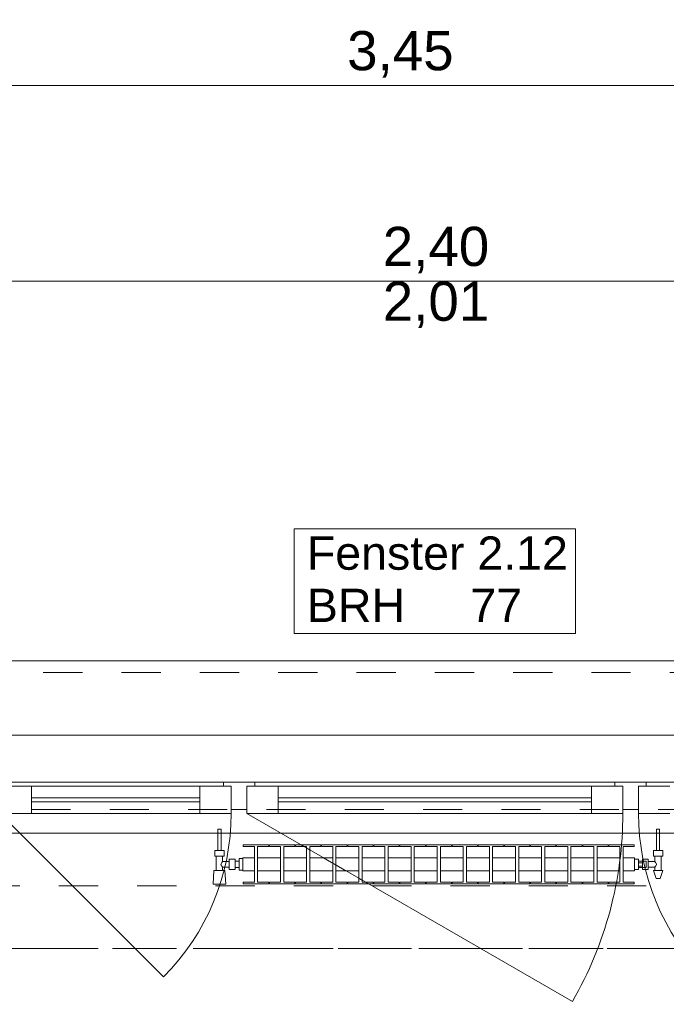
# Model space of a CAD drawing. Header units: metres. Extents: x -4 to 100, y -11 to 17.
# Tile 347 of 656: x 19.28 to 20.93, y 13.01 to 15.52. Entities that reach past the tile are written whole.
import ezdxf

# ---------------------------------------------------------------- set-up
doc = ezdxf.new("R2010")
doc.units = ezdxf.units.M
doc.header["$MEASUREMENT"] = 0
for name, pattern in [('Achse', [0.2, 0.1, -0.05, 0, -0.05]), ('Strichlinie doppelt', [0.546806, 0.264583, -0.105833, 0.070556, -0.105833]), ('Strichlinie eng', [0.115, 0.075, -0.04]), ('Untersicht', [0.1, 0.075, -0.025]), ('Wipeout_Contour', [1, 0, -1])]:
    doc.linetypes.add(name, pattern=pattern)
for name, color, linetype in [('152 - Bemaßung_ Beschriftung.Ausbau', 7, 'Continuous'), ('451 - Universal.Achsen Raster', 7, 'Continuous'), ('603 - Struktur.Bodenplatte_ Decke Roh', 7, 'Continuous'), ('604 - Struktur.Wand Aussen', 7, 'Continuous'), ('608 - Struktur.Träger', 7, 'Continuous'), ('650 - Abdeckung.Fußboden Aufbau', 7, 'Continuous'), ('801 - HKLSE.Heizung_ Klima_ Lüftung', 7, 'Continuous'), ('Neubau_653 - Abdeckung.TB Verkofferung', 7, 'Continuous')]:
    doc.layers.add(name, color=color, linetype=linetype)
doc.styles.add('ERSTELLTER_STIL_2', font='txt')
doc.dimstyles.new('ERSTELLTER_STIL__5', dxfattribs={"dimtxt": 0.1, "dimasz": 0.0532, "dimexe": 0.18, "dimexo": 0.0625, "dimgap": 0, "dimtad": 1, "dimtih": 1, "dimtoh": 1, "dimzin": 0, "dimdsep": 46, "dimtxsty": 'ERSTELLTER_STIL_2', "dimblk": 'ARROWHEAD_2', "dimblk1": 'ARROWHEAD_2', "dimblk2": 'ARROWHEAD_2', "dimcen": 0.09, "dimse1": 1, "dimse2": 1, "dimclrd": 7, "dimclre": 7, "dimclrt": 7, "dimazin": 0, "dimtfac": 1, "dimtdec": 4, "dimtmove": 0, "dimatfit": 3, "dimfxl": 1, "dimtolj": 1, "dimtzin": 0, "dimarcsym": 0})

# ---------------------------------------------------------------- blocks, each defined once
blk = doc.blocks.new('*D293')
at = {"layer": '152 - Bemaßung_ Beschriftung.Ausbau', "color": 7, "linetype": 'Continuous', "lineweight": 5}
for p, q in [((19.14, 14.8025), (19.14, 14.9075)), ((19.1602, 14.89), (19.1198, 14.82)), ((21.5602, 14.89), (21.5198, 14.82)), ((17.94, 14.855), (19.14, 14.855)), ((19.14, 14.855), (21.54, 14.855))]:
    blk.add_line(p, q, dxfattribs=at)
at = {"layer": '152 - Bemaßung_ Beschriftung.Ausbau', "color": 7, "lineweight": 5, "char_height": 0.1, "attachment_point": 7, "style": 'ERSTELLTER_STIL_2'}
for s, insert in [('\\A1;{\\pql;\\fArial|b0|i0|c0|p38;2,40}', (20.207, 14.875)), ('\\A1;{\\pql;\\fArial|b0|i0|c0|p38;2,01}', (20.207, 14.735))]:
    blk.add_mtext(s, dxfattribs=dict(at, insert=insert))
blk = doc.blocks.new('ARROWHEAD_2')
at = {"color": 0, "linetype": 'Continuous', "lineweight": 0}
for p, q in [((-0.378, -0.655), (0.378, 0.655)), ((0, 0), (-1, 0))]:
    blk.add_line(p, q, dxfattribs=at)
blk = doc.blocks.new('*D294')
at = {"layer": '152 - Bemaßung_ Beschriftung.Ausbau', "color": 7, "linetype": 'Continuous', "lineweight": 5}
for p, q in [((21.54, 14.8025), (21.54, 14.9075)), ((21.5602, 14.89), (21.5198, 14.82)), ((22.7602, 14.89), (22.7198, 14.82)), ((19.14, 14.855), (21.54, 14.855)), ((21.54, 14.855), (22.74, 14.855))]:
    blk.add_line(p, q, dxfattribs=at)
at = {"layer": '152 - Bemaßung_ Beschriftung.Ausbau', "color": 7, "lineweight": 5, "insert": (22.007, 14.875), "char_height": 0.1, "attachment_point": 7, "style": 'ERSTELLTER_STIL_2'}
blk.add_mtext('\\A1;{\\pql;\\fArial|b0|i0|c0|p38;1,20}', dxfattribs=at)
blk = doc.blocks.new('*D328')
at = {"layer": '152 - Bemaßung_ Beschriftung.Ausbau', "color": 7, "linetype": 'Continuous', "lineweight": 5}
for p, q in [((18.6, 15.3025), (18.6, 15.4075)), ((18.6202, 15.39), (18.5798, 15.32)), ((22.0702, 15.39), (22.0298, 15.32)), ((18.47, 15.355), (18.6, 15.355)), ((18.6, 15.355), (22.05, 15.355))]:
    blk.add_line(p, q, dxfattribs=at)
at = {"layer": '152 - Bemaßung_ Beschriftung.Ausbau', "color": 7, "lineweight": 5, "char_height": 0.1, "attachment_point": 7, "style": 'ERSTELLTER_STIL_2'}
for s, insert in [('\\A1;{\\pql;\\fArial|b0|i0|c0|p38;3,45}', (20.1161, 15.375)), ('\\A1;{\\pql;\\fArial|b0|i0|c0|p38;15}', (21.878, 15.375))]:
    blk.add_mtext(s, dxfattribs=dict(at, insert=insert))
blk = doc.blocks.new('*D329')
at = {"layer": '152 - Bemaßung_ Beschriftung.Ausbau', "color": 7, "linetype": 'Continuous', "lineweight": 5}
for p, q in [((22.05, 15.3025), (22.05, 15.4075)), ((22.2, 15.3025), (22.2, 15.4075)), ((22.0702, 15.39), (22.0298, 15.32)), ((22.2202, 15.39), (22.1798, 15.32)), ((18.6, 15.355), (22.05, 15.355)), ((22.05, 15.355), (22.2, 15.355)), ((22.2, 15.355), (25.65, 15.355))]:
    blk.add_line(p, q, dxfattribs=at)
blk = doc.blocks.new('*D365')
at = {"layer": '152 - Bemaßung_ Beschriftung.Ausbau', "color": 7, "linetype": 'Continuous', "lineweight": 5}
for p, q in [((18.68, 15.8025), (18.68, 15.9075)), ((18.7002, 15.89), (18.6598, 15.82)), ((22.0002, 15.89), (21.9598, 15.82)), ((18.38, 15.855), (18.68, 15.855)), ((18.68, 15.855), (21.98, 15.855))]:
    blk.add_line(p, q, dxfattribs=at)
at = {"layer": '152 - Bemaßung_ Beschriftung.Ausbau', "color": 7, "lineweight": 5, "insert": (20.197, 15.875), "char_height": 0.1, "attachment_point": 7, "style": 'ERSTELLTER_STIL_2'}
blk.add_mtext('\\A1;{\\pql;\\fArial|b0|i0|c0|p38;3,30}', dxfattribs=at)
blk = doc.blocks.new('*D366')
at = {"layer": '152 - Bemaßung_ Beschriftung.Ausbau', "color": 7, "linetype": 'Continuous', "lineweight": 5}
for p, q in [((21.98, 15.8025), (21.98, 15.9075)), ((22.0002, 15.89), (21.9598, 15.82)), ((22.3002, 15.89), (22.2598, 15.82)), ((18.68, 15.855), (21.98, 15.855)), ((21.98, 15.855), (22.28, 15.855))]:
    blk.add_line(p, q, dxfattribs=at)
at = {"layer": '152 - Bemaßung_ Beschriftung.Ausbau', "color": 7, "lineweight": 5, "insert": (22.0541, 15.875), "char_height": 0.1, "attachment_point": 7, "style": 'ERSTELLTER_STIL_2'}
blk.add_mtext('\\A1;{\\pql;\\fArial|b0|i0|c0|p38;30}', dxfattribs=at)

msp = doc.modelspace()

# ---------------------------------------------------------------- linework, layer by layer
at = {"layer": '451 - Universal.Achsen Raster', "color": 160, "linetype": 'Strichlinie doppelt', "lineweight": 9, "true_color": 0x3232ff}
msp.add_line((64.935, 13.15), (-3.175, 13.15), dxfattribs=at)
at = {"layer": '603 - Struktur.Bodenplatte_ Decke Roh', "color": 7, "linetype": 'Continuous', "lineweight": 18, "flags": 128}
msp.add_lwpolyline([(47.48, 13.695), (14.78, 13.695), (14.78, 13.455), (14.78, 13), (14.84, 13), (14.84, 8.585), (13.03, 8.585), (13.03, 8.725), (11.41, 8.725), (11.41, 13), (11.48, 13), (11.48, 13.455), (11.48, 13.695), (-0.015, 13.695)], dxfattribs=at)
at = {"layer": '604 - Struktur.Wand Aussen', "color": 7, "linetype": 'Continuous', "lineweight": 9}
for p, q in [((21.44, 13.885), (19.24, 13.885)), ((19.23, 13.495), (19.6472, 13.0778))]:
    msp.add_line(p, q, dxfattribs=at)
at = {"layer": '604 - Struktur.Wand Aussen', "color": 7, "linetype": 'Strichlinie eng', "lineweight": 9}
msp.add_line((21.44, 13.855), (19.24, 13.855), dxfattribs=at)
at = {"layer": '604 - Struktur.Wand Aussen', "color": 7, "linetype": 'Continuous', "lineweight": 13}
for p, q in [((19.23, 13.565), (19.31, 13.565)), ((19.25, 13.575), (19.8, 13.575)), ((19.31, 13.565), (19.74, 13.565)), ((19.31, 13.565), (19.31, 13.495)), ((19.74, 13.495), (19.74, 13.565)), ((19.74, 13.565), (19.82, 13.565)), ((19.8, 13.565), (19.8, 13.575)), ((19.8, 13.575), (19.84, 13.575)), ((19.82, 13.565), (19.8, 13.565)), ((19.82, 13.505), (19.82, 13.565)), ((19.82, 13.565), (19.82, 13.495)), ((19.84, 13.575), (19.88, 13.575)), ((19.88, 13.565), (19.86, 13.565)), ((19.86, 13.565), (19.86, 13.505)), ((19.86, 13.495), (19.86, 13.565)), ((19.86, 13.565), (19.94, 13.565)), ((19.88, 13.575), (20.8, 13.575)), ((19.88, 13.575), (19.88, 13.565)), ((19.94, 13.565), (20.74, 13.565)), ((19.94, 13.565), (19.94, 13.495)), ((20.74, 13.495), (20.74, 13.565)), ((20.74, 13.565), (20.82, 13.565)), ((20.8, 13.565), (20.8, 13.575)), ((20.8, 13.575), (20.84, 13.575)), ((20.82, 13.565), (20.8, 13.565)), ((20.82, 13.505), (20.82, 13.565)), ((20.82, 13.565), (20.82, 13.495)), ((20.84, 13.575), (20.88, 13.575)), ((20.88, 13.565), (20.86, 13.565)), ((20.86, 13.565), (20.86, 13.505)), ((20.86, 13.495), (20.86, 13.565)), ((20.86, 13.565), (20.94, 13.565)), ((20.88, 13.575), (21.43, 13.575)), ((20.88, 13.575), (20.88, 13.565)), ((19.31, 13.535), (19.74, 13.535)), ((19.94, 13.535), (20.74, 13.535)), ((19.74, 13.525), (19.31, 13.525)), ((20.74, 13.525), (19.94, 13.525)), ((19.31, 13.495), (19.23, 13.495)), ((19.74, 13.495), (19.31, 13.495)), ((19.82, 13.495), (19.74, 13.495)), ((19.84, 13.505), (19.82, 13.505)), ((19.86, 13.505), (19.84, 13.505)), ((19.94, 13.495), (19.86, 13.495)), ((20.74, 13.495), (19.94, 13.495)), ((20.82, 13.495), (20.74, 13.495)), ((20.84, 13.505), (20.82, 13.505)), ((20.86, 13.505), (20.84, 13.505)), ((20.94, 13.495), (20.86, 13.495))]:
    msp.add_line(p, q, dxfattribs=at)
at = {"layer": '604 - Struktur.Wand Aussen', "color": 7, "linetype": 'Continuous', "lineweight": 9, "flags": 128}
msp.add_lwpolyline([(19.9806, 13.955), (20.6994, 13.955), (20.6994, 14.0886), (20.6994, 14.2221), (19.9806, 14.2221), (19.9806, 14.0886)], close=True, dxfattribs=at)
at = {"layer": '608 - Struktur.Träger', "color": 7, "linetype": 'Achse', "lineweight": 9}
msp.add_line((14.78, 13.15), (47.48, 13.15), dxfattribs=at)
at = {"layer": '650 - Abdeckung.Fußboden Aufbau', "color": 7, "linetype": 'Continuous', "lineweight": 13, "flags": 128}
msp.add_lwpolyline([(21.7999, 8.22), (21.7999, 8.88), (22.05, 8.88), (22.05, 12.99), (21.97, 12.99), (21.97, 13.445), (18.69, 13.445), (18.69, 12.99), (18.6, 12.99)], dxfattribs=at)
at = {"layer": 'Neubau_653 - Abdeckung.TB Verkofferung', "color": 1, "linetype": 'Untersicht', "lineweight": 9}
msp.add_line((15.11, 13.505), (47.13, 13.505), dxfattribs=at)

# ---------------------------------------------------------------- texts
at = {"layer": '604 - Struktur.Wand Aussen', "color": 7, "lineweight": 9, "char_height": 0.085, "style": 'ERSTELLTER_STIL_2'}
for s, insert, attachment_point in [('\\A1;{\\pql;\\pt0;\\fArial|b0|i0|c0|p38;Fenster 2.12}', (20.0132, 14.1164), 7), ('\\A1;{\\pql;\\pt0;\\fArial|b0|i0|c0|p38;}', (20.5599, 14.0886), 1), ('\\A1;{\\pql;\\pt0;\\fArial|b0|i0|c0|p38;BRH}', (20.0132, 14.0691), 1), ('\\A1;{\\pql;\\pt0,0.05;\\fArial|b0|i0|c0|p38;77\\fArial|b0|i0|c0|p38;\\A1{\\H.66x;\\S^  ;}\\fArial|b0|i0|c0|p38;\\fArial|b0|i0|c0|p38;\\A1{\\H.66x;\\S^  ;}}', (20.4309, 14.0691), 1)]:
    msp.add_mtext(s, dxfattribs=dict(at, insert=insert, attachment_point=attachment_point))

# ---------------------------------------------------------------- dimensions: what is measured, and where the dimension line sits
at = {"layer": '152 - Bemaßung_ Beschriftung.Ausbau', "color": 7, "linetype": 'Continuous', "lineweight": 5}
for base, p1, p2, picture, middle in [((21.54, 14.855), (19.14, 13.575), (21.54, 13.575), '*D293', (20.3369, 14.925)), ((22.74, 14.855), (21.54, 13.575), (22.74, 13.575), '*D294', (22.1369, 14.925))]:
    dim = msp.add_linear_dim(base=base, p1=p1, p2=p2, angle=0, dimstyle='ERSTELLTER_STIL__5', dxfattribs=at)
    dim.commit()
    dim.dimension.update_dxf_attribs({"geometry": picture, "text_midpoint": middle, "dimtype": 160})

# ---------------------------------------------------------------- next in the draw order: wipeouts: each hides what was drawn before it
at = {"color": 254, "linetype": 'Wipeout_Contour', "lineweight": 0, "ltscale": 5941.224768}
msp.add_wipeout([(19.85, 13.3817), (19.85, 13.3483), (19.8792, 13.3483), (19.8792, 13.3192), (19.8508, 13.3192), (19.8508, 13.315), (19.9158, 13.315), (19.9158, 13.3192), (19.8875, 13.3192), (19.8875, 13.3483), (19.9458, 13.3483), (19.9458, 13.3192), (19.9175, 13.3192), (19.9175, 13.315), (19.9825, 13.315), (19.9825, 13.3192), (19.9542, 13.3192), (19.9542, 13.3483), (20.0125, 13.3483), (20.0125, 13.3192), (19.9842, 13.3192), (19.9842, 13.315), (20.0492, 13.315), (20.0492, 13.3192), (20.0208, 13.3192), (20.0208, 13.3483), (20.0792, 13.3483), (20.0792, 13.3192), (20.0508, 13.3192), (20.0508, 13.315), (20.1158, 13.315), (20.1158, 13.3192), (20.0875, 13.3192), (20.0875, 13.3483), (20.1458, 13.3483), (20.1458, 13.3192), (20.1175, 13.3192), (20.1175, 13.315), (20.1825, 13.315), (20.1825, 13.3192), (20.1542, 13.3192), (20.1542, 13.3483), (20.2125, 13.3483), (20.2125, 13.3192), (20.1842, 13.3192), (20.1842, 13.315), (20.2492, 13.315), (20.2492, 13.3192), (20.2208, 13.3192), (20.2208, 13.3483), (20.2792, 13.3483), (20.2792, 13.3192), (20.2508, 13.3192), (20.2508, 13.315), (20.3158, 13.315), (20.3158, 13.3192), (20.2875, 13.3192), (20.2875, 13.3483), (20.3458, 13.3483), (20.3458, 13.3192), (20.3175, 13.3192), (20.3175, 13.315), (20.3825, 13.315), (20.3825, 13.3192), (20.3542, 13.3192), (20.3542, 13.3483), (20.4125, 13.3483), (20.4125, 13.3192), (20.3842, 13.3192), (20.3842, 13.315), (20.4492, 13.315), (20.4492, 13.3192), (20.4208, 13.3192), (20.4208, 13.3483), (20.4792, 13.3483), (20.4792, 13.3192), (20.4508, 13.3192), (20.4508, 13.315), (20.5158, 13.315), (20.5158, 13.3192), (20.4875, 13.3192), (20.4875, 13.3483), (20.5458, 13.3483), (20.5458, 13.3192), (20.5175, 13.3192), (20.5175, 13.315), (20.5825, 13.315), (20.5825, 13.3192), (20.5542, 13.3192), (20.5542, 13.3483), (20.6125, 13.3483), (20.6125, 13.3192), (20.5842, 13.3192), (20.5842, 13.315), (20.6492, 13.315), (20.6492, 13.3192), (20.6208, 13.3192), (20.6208, 13.3483), (20.6792, 13.3483), (20.6792, 13.3192), (20.6508, 13.3192), (20.6508, 13.315), (20.7158, 13.315), (20.7158, 13.3192), (20.6875, 13.3192), (20.6875, 13.3483), (20.7458, 13.3483), (20.7458, 13.3192), (20.7175, 13.3192), (20.7175, 13.315), (20.7825, 13.315), (20.7825, 13.3192), (20.7542, 13.3192), (20.7542, 13.3483), (20.8125, 13.3483), (20.8125, 13.3192), (20.7842, 13.3192), (20.7842, 13.315), (20.8492, 13.315), (20.8492, 13.3192), (20.8208, 13.3192), (20.8208, 13.3483), (20.85, 13.3483), (20.85, 13.3817), (20.8208, 13.3817), (20.8208, 13.4108), (20.8492, 13.4108), (20.8492, 13.415), (20.7842, 13.415), (20.7842, 13.4108), (20.8125, 13.4108), (20.8125, 13.3817), (20.7542, 13.3817), (20.7542, 13.4108), (20.7825, 13.4108), (20.7825, 13.415), (20.7175, 13.415), (20.7175, 13.4108), (20.7458, 13.4108), (20.7458, 13.3817), (20.6875, 13.3817), (20.6875, 13.4108), (20.7158, 13.4108), (20.7158, 13.415), (20.6508, 13.415), (20.6508, 13.4108), (20.6792, 13.4108), (20.6792, 13.3817), (20.6208, 13.3817), (20.6208, 13.4108), (20.6492, 13.4108), (20.6492, 13.415), (20.5842, 13.415), (20.5842, 13.4108), (20.6125, 13.4108), (20.6125, 13.3817), (20.5542, 13.3817), (20.5542, 13.4108), (20.5825, 13.4108), (20.5825, 13.415), (20.5175, 13.415), (20.5175, 13.4108), (20.5458, 13.4108), (20.5458, 13.3817), (20.4875, 13.3817), (20.4875, 13.4108), (20.5158, 13.4108), (20.5158, 13.415), (20.4508, 13.415), (20.4508, 13.4108), (20.4792, 13.4108), (20.4792, 13.3817), (20.4208, 13.3817), (20.4208, 13.4108), (20.4492, 13.4108), (20.4492, 13.415), (20.3842, 13.415), (20.3842, 13.4108), (20.4125, 13.4108), (20.4125, 13.3817), (20.3542, 13.3817), (20.3542, 13.4108), (20.3825, 13.4108), (20.3825, 13.415), (20.3175, 13.415), (20.3175, 13.4108), (20.3458, 13.4108), (20.3458, 13.3817), (20.2875, 13.3817), (20.2875, 13.4108), (20.3158, 13.4108), (20.3158, 13.415), (20.2508, 13.415), (20.2508, 13.4108), (20.2792, 13.4108), (20.2792, 13.3817), (20.2208, 13.3817), (20.2208, 13.4108), (20.2492, 13.4108), (20.2492, 13.415), (20.1842, 13.415), (20.1842, 13.4108), (20.2125, 13.4108), (20.2125, 13.3817), (20.1542, 13.3817), (20.1542, 13.4108), (20.1825, 13.4108), (20.1825, 13.415), (20.1175, 13.415), (20.1175, 13.4108), (20.1458, 13.4108), (20.1458, 13.3817), (20.0875, 13.3817), (20.0875, 13.4108), (20.1158, 13.4108), (20.1158, 13.415), (20.0508, 13.415), (20.0508, 13.4108), (20.0792, 13.4108), (20.0792, 13.3817), (20.0208, 13.3817), (20.0208, 13.4108), (20.0492, 13.4108), (20.0492, 13.415), (19.9842, 13.415), (19.9842, 13.4108), (20.0125, 13.4108), (20.0125, 13.3817), (19.9542, 13.3817), (19.9542, 13.4108), (19.9825, 13.4108), (19.9825, 13.415), (19.9175, 13.415), (19.9175, 13.4108), (19.9458, 13.4108), (19.9458, 13.3817), (19.8875, 13.3817), (19.8875, 13.4108), (19.9158, 13.4108), (19.9158, 13.415), (19.8508, 13.415), (19.8508, 13.4108), (19.8792, 13.4108), (19.8792, 13.3817)], dxfattribs=at).dxf.layer = '801 - HKLSE.Heizung_ Klima_ Lüftung'

# ---------------------------------------------------------------- next in the draw order: linework, layer by layer
at = {"layer": '604 - Struktur.Wand Aussen', "color": 7, "linetype": 'Continuous', "lineweight": 9}
msp.add_arc((19.86, 13.495), 0.96, 330, 0, dxfattribs=at)
at = {"layer": '801 - HKLSE.Heizung_ Klima_ Lüftung', "color": 7, "linetype": 'Continuous', "lineweight": 5}
for p, q in [((19.8792, 13.4108), (19.8792, 13.3192)), ((19.8875, 13.3192), (19.8875, 13.4108)), ((19.8875, 13.4108), (19.9158, 13.4108)), ((19.9158, 13.4108), (19.9158, 13.415)), ((19.9175, 13.415), (19.9175, 13.4108)), ((19.9825, 13.415), (19.9175, 13.415)), ((19.9175, 13.415), (19.9175, 13.4108)), ((19.9175, 13.4108), (19.9458, 13.4108)), ((19.9458, 13.4108), (19.9458, 13.3192)), ((19.9542, 13.3192), (19.9542, 13.4108)), ((19.9542, 13.4108), (19.9825, 13.4108)), ((19.9825, 13.4108), (19.9825, 13.415)), ((19.9825, 13.4108), (19.9825, 13.415)), ((20.0492, 13.415), (19.9842, 13.415)), ((19.9842, 13.415), (19.9842, 13.4108)), ((19.9842, 13.4108), (20.0125, 13.4108)), ((20.0125, 13.4108), (20.0125, 13.3192)), ((20.0208, 13.3192), (20.0208, 13.4108)), ((20.0208, 13.4108), (20.0492, 13.4108)), ((20.0492, 13.4108), (20.0492, 13.415)), ((20.0492, 13.4108), (20.0492, 13.415)), ((20.1158, 13.415), (20.0508, 13.415)), ((20.0508, 13.415), (20.0508, 13.4108)), ((20.0508, 13.4108), (20.0792, 13.4108)), ((20.0792, 13.4108), (20.0792, 13.3192)), ((20.0875, 13.3192), (20.0875, 13.4108)), ((20.0875, 13.4108), (20.1158, 13.4108)), ((20.1158, 13.4108), (20.1158, 13.415)), ((20.1175, 13.415), (20.1175, 13.4108)), ((20.1825, 13.415), (20.1175, 13.415)), ((20.1175, 13.415), (20.1175, 13.4108)), ((20.1175, 13.4108), (20.1458, 13.4108)), ((20.1458, 13.4108), (20.1458, 13.3192)), ((20.1542, 13.3192), (20.1542, 13.4108)), ((20.1542, 13.4108), (20.1825, 13.4108)), ((20.1825, 13.4108), (20.1825, 13.415)), ((20.1825, 13.4108), (20.1825, 13.415)), ((20.2492, 13.415), (20.1842, 13.415)), ((20.1842, 13.415), (20.1842, 13.4108)), ((20.1842, 13.4108), (20.2125, 13.4108)), ((20.2125, 13.4108), (20.2125, 13.3192)), ((20.2208, 13.3192), (20.2208, 13.4108)), ((20.2208, 13.4108), (20.2492, 13.4108)), ((20.2492, 13.4108), (20.2492, 13.415)), ((20.2508, 13.415), (20.2508, 13.4108)), ((20.3158, 13.415), (20.2508, 13.415)), ((20.2508, 13.415), (20.2508, 13.4108)), ((20.2508, 13.4108), (20.2792, 13.4108)), ((20.2792, 13.4108), (20.2792, 13.3192)), ((20.2875, 13.3192), (20.2875, 13.4108)), ((20.2875, 13.4108), (20.3158, 13.4108)), ((20.3158, 13.4108), (20.3158, 13.415)), ((20.3825, 13.415), (20.3175, 13.415)), ((20.3175, 13.415), (20.3175, 13.4108)), ((20.3175, 13.4108), (20.3458, 13.4108)), ((20.3458, 13.4108), (20.3458, 13.3192)), ((20.3542, 13.3192), (20.3542, 13.4108)), ((20.3542, 13.4108), (20.3825, 13.4108)), ((20.3825, 13.4108), (20.3825, 13.415)), ((20.3825, 13.4108), (20.3825, 13.415)), ((20.4492, 13.415), (20.3842, 13.415)), ((20.3842, 13.415), (20.3842, 13.4108)), ((20.3842, 13.4108), (20.4125, 13.4108)), ((20.4125, 13.4108), (20.4125, 13.3192)), ((20.4208, 13.3192), (20.4208, 13.4108)), ((20.4208, 13.4108), (20.4492, 13.4108)), ((20.4492, 13.4108), (20.4492, 13.415)), ((20.4492, 13.4108), (20.4492, 13.415)), ((20.4508, 13.415), (20.4508, 13.4108)), ((20.5158, 13.415), (20.4508, 13.415)), ((20.4508, 13.415), (20.4508, 13.4108)), ((20.4508, 13.4108), (20.4792, 13.4108)), ((20.4792, 13.4108), (20.4792, 13.3192)), ((20.4875, 13.3192), (20.4875, 13.4108)), ((20.4875, 13.4108), (20.5158, 13.4108)), ((20.5158, 13.4108), (20.5158, 13.415)), ((20.5825, 13.415), (20.5175, 13.415)), ((20.5175, 13.415), (20.5175, 13.4108)), ((20.5175, 13.4108), (20.5458, 13.4108)), ((20.5458, 13.4108), (20.5458, 13.3192)), ((20.5542, 13.3192), (20.5542, 13.4108)), ((20.5542, 13.4108), (20.5825, 13.4108)), ((20.5825, 13.4108), (20.5825, 13.415)), ((20.6492, 13.415), (20.5842, 13.415)), ((20.5842, 13.415), (20.5842, 13.4108)), ((20.5842, 13.4108), (20.6125, 13.4108)), ((20.6125, 13.4108), (20.6125, 13.3192)), ((20.6208, 13.3192), (20.6208, 13.4108)), ((20.6208, 13.4108), (20.6492, 13.4108)), ((20.6492, 13.4108), (20.6492, 13.415)), ((20.6492, 13.4108), (20.6492, 13.415)), ((20.6508, 13.415), (20.6508, 13.4108)), ((20.7158, 13.415), (20.6508, 13.415)), ((20.6508, 13.415), (20.6508, 13.4108)), ((20.6508, 13.4108), (20.6792, 13.4108)), ((20.6792, 13.4108), (20.6792, 13.3192)), ((20.6875, 13.3192), (20.6875, 13.4108)), ((20.6875, 13.4108), (20.7158, 13.4108)), ((20.7158, 13.4108), (20.7158, 13.415)), ((20.7175, 13.415), (20.7175, 13.4108)), ((20.7825, 13.415), (20.7175, 13.415)), ((20.7175, 13.415), (20.7175, 13.4108)), ((20.7175, 13.4108), (20.7458, 13.4108)), ((20.7458, 13.4108), (20.7458, 13.3192)), ((20.7542, 13.3192), (20.7542, 13.4108)), ((20.7542, 13.4108), (20.7825, 13.4108)), ((20.7825, 13.4108), (20.7825, 13.415)), ((20.7825, 13.4108), (20.7825, 13.415)), ((20.7842, 13.415), (20.7842, 13.4108)), ((20.7842, 13.415), (20.7842, 13.4108)), ((20.7842, 13.4108), (20.8125, 13.4108)), ((20.8125, 13.4108), (20.8125, 13.3192)), ((20.8208, 13.3192), (20.8208, 13.4108)), ((19.8875, 13.3817), (19.9458, 13.3817)), ((19.9542, 13.3817), (20.0125, 13.3817)), ((20.0208, 13.3817), (20.0792, 13.3817)), ((20.0875, 13.3817), (20.1458, 13.3817)), ((20.1542, 13.3817), (20.2125, 13.3817)), ((20.2208, 13.3817), (20.2792, 13.3817)), ((20.2875, 13.3817), (20.3458, 13.3817)), ((20.3542, 13.3817), (20.4125, 13.3817)), ((20.4208, 13.3817), (20.4792, 13.3817)), ((20.4875, 13.3817), (20.5458, 13.3817)), ((20.5542, 13.3817), (20.6125, 13.3817)), ((20.6208, 13.3817), (20.6792, 13.3817)), ((20.6875, 13.3817), (20.7458, 13.3817)), ((20.7542, 13.3817), (20.8125, 13.3817)), ((19.8875, 13.3483), (19.9458, 13.3483)), ((19.9542, 13.3483), (20.0125, 13.3483)), ((20.0208, 13.3483), (20.0792, 13.3483)), ((20.0875, 13.3483), (20.1458, 13.3483)), ((20.1542, 13.3483), (20.2125, 13.3483)), ((20.2208, 13.3483), (20.2792, 13.3483)), ((20.2875, 13.3483), (20.3458, 13.3483)), ((20.3542, 13.3483), (20.4125, 13.3483)), ((20.4208, 13.3483), (20.4792, 13.3483)), ((20.4875, 13.3483), (20.5458, 13.3483)), ((20.5542, 13.3483), (20.6125, 13.3483)), ((20.6208, 13.3483), (20.6792, 13.3483)), ((20.6875, 13.3483), (20.7458, 13.3483)), ((20.7542, 13.3483), (20.8125, 13.3483)), ((19.9158, 13.3192), (19.8875, 13.3192)), ((19.9158, 13.315), (19.9158, 13.3192)), ((19.9175, 13.3192), (19.9175, 13.315)), ((19.9458, 13.3192), (19.9175, 13.3192)), ((19.9175, 13.3192), (19.9175, 13.315)), ((19.9175, 13.315), (19.9825, 13.315)), ((19.9175, 13.315), (19.9825, 13.315)), ((19.9825, 13.3192), (19.9542, 13.3192)), ((19.9825, 13.315), (19.9825, 13.3192)), ((19.9825, 13.315), (19.9825, 13.3192)), ((20.0125, 13.3192), (19.9842, 13.3192)), ((19.9842, 13.3192), (19.9842, 13.315)), ((19.9842, 13.315), (20.0492, 13.315)), ((19.9842, 13.315), (20.0492, 13.315)), ((20.0492, 13.3192), (20.0208, 13.3192)), ((20.0492, 13.315), (20.0492, 13.3192)), ((20.0492, 13.315), (20.0492, 13.3192)), ((20.0792, 13.3192), (20.0508, 13.3192)), ((20.0508, 13.3192), (20.0508, 13.315)), ((20.0508, 13.315), (20.1158, 13.315)), ((20.0508, 13.315), (20.1158, 13.315)), ((20.1158, 13.3192), (20.0875, 13.3192)), ((20.1158, 13.315), (20.1158, 13.3192)), ((20.1175, 13.3192), (20.1175, 13.315)), ((20.1458, 13.3192), (20.1175, 13.3192)), ((20.1175, 13.3192), (20.1175, 13.315)), ((20.1175, 13.315), (20.1825, 13.315)), ((20.1175, 13.315), (20.1825, 13.315)), ((20.1825, 13.3192), (20.1542, 13.3192)), ((20.1825, 13.315), (20.1825, 13.3192)), ((20.1825, 13.315), (20.1825, 13.3192)), ((20.2125, 13.3192), (20.1842, 13.3192)), ((20.1842, 13.3192), (20.1842, 13.315)), ((20.1842, 13.315), (20.2492, 13.315)), ((20.1842, 13.315), (20.2492, 13.315)), ((20.2492, 13.3192), (20.2208, 13.3192)), ((20.2492, 13.315), (20.2492, 13.3192)), ((20.2508, 13.3192), (20.2508, 13.315)), ((20.2792, 13.3192), (20.2508, 13.3192)), ((20.2508, 13.3192), (20.2508, 13.315)), ((20.2508, 13.315), (20.3158, 13.315)), ((20.2508, 13.315), (20.3158, 13.315)), ((20.3158, 13.3192), (20.2875, 13.3192)), ((20.3158, 13.315), (20.3158, 13.3192)), ((20.3458, 13.3192), (20.3175, 13.3192)), ((20.3175, 13.3192), (20.3175, 13.315)), ((20.3175, 13.315), (20.3825, 13.315)), ((20.3175, 13.315), (20.3825, 13.315)), ((20.3825, 13.3192), (20.3542, 13.3192)), ((20.3825, 13.315), (20.3825, 13.3192)), ((20.3825, 13.315), (20.3825, 13.3192)), ((20.4125, 13.3192), (20.3842, 13.3192)), ((20.3842, 13.3192), (20.3842, 13.315)), ((20.3842, 13.315), (20.4492, 13.315)), ((20.3842, 13.315), (20.4492, 13.315)), ((20.4492, 13.3192), (20.4208, 13.3192)), ((20.4492, 13.315), (20.4492, 13.3192)), ((20.4492, 13.315), (20.4492, 13.3192)), ((20.4508, 13.3192), (20.4508, 13.315)), ((20.4792, 13.3192), (20.4508, 13.3192)), ((20.4508, 13.3192), (20.4508, 13.315)), ((20.4508, 13.315), (20.5158, 13.315)), ((20.4508, 13.315), (20.5158, 13.315)), ((20.5158, 13.3192), (20.4875, 13.3192)), ((20.5158, 13.315), (20.5158, 13.3192)), ((20.5458, 13.3192), (20.5175, 13.3192)), ((20.5175, 13.3192), (20.5175, 13.315)), ((20.5175, 13.315), (20.5825, 13.315)), ((20.5175, 13.315), (20.5825, 13.315)), ((20.5825, 13.3192), (20.5542, 13.3192)), ((20.5825, 13.315), (20.5825, 13.3192)), ((20.6125, 13.3192), (20.5842, 13.3192)), ((20.5842, 13.3192), (20.5842, 13.315)), ((20.5842, 13.315), (20.6492, 13.315)), ((20.5842, 13.315), (20.6492, 13.315)), ((20.6492, 13.3192), (20.6208, 13.3192)), ((20.6492, 13.315), (20.6492, 13.3192)), ((20.6492, 13.315), (20.6492, 13.3192)), ((20.6508, 13.3192), (20.6508, 13.315)), ((20.6792, 13.3192), (20.6508, 13.3192)), ((20.6508, 13.3192), (20.6508, 13.315)), ((20.6508, 13.315), (20.7158, 13.315)), ((20.6508, 13.315), (20.7158, 13.315)), ((20.7158, 13.3192), (20.6875, 13.3192)), ((20.7158, 13.315), (20.7158, 13.3192)), ((20.7175, 13.3192), (20.7175, 13.315)), ((20.7458, 13.3192), (20.7175, 13.3192)), ((20.7175, 13.3192), (20.7175, 13.315)), ((20.7175, 13.315), (20.7825, 13.315)), ((20.7175, 13.315), (20.7825, 13.315)), ((20.7825, 13.3192), (20.7542, 13.3192)), ((20.7825, 13.315), (20.7825, 13.3192)), ((20.7825, 13.315), (20.7825, 13.3192)), ((20.7842, 13.3192), (20.7842, 13.315)), ((20.8125, 13.3192), (20.7842, 13.3192)), ((20.7842, 13.3192), (20.7842, 13.315)), ((20.7842, 13.315), (20.8492, 13.315)), ((20.7842, 13.315), (20.8492, 13.315))]:
    msp.add_line(p, q, dxfattribs=at)

# ---------------------------------------------------------------- next in the draw order: wipeouts: each hides what was drawn before it
at = {"color": 254, "linetype": 'Wipeout_Contour', "lineweight": 0, "ltscale": 764.48076}
msp.add_wipeout([(19.85, 13.3503), (19.85, 13.3797), (19.84, 13.3797), (19.84, 13.373), (19.83, 13.373), (19.83, 13.378), (19.815, 13.378), (19.815, 13.372), (19.798, 13.372), (19.798, 13.386), (19.802, 13.386), (19.802, 13.4), (19.794, 13.4), (19.794, 13.455), (19.786, 13.455), (19.786, 13.4), (19.778, 13.4), (19.778, 13.386), (19.782, 13.386), (19.782, 13.349), (19.776, 13.349), (19.774, 13.314), (19.806, 13.314), (19.804, 13.349), (19.798, 13.349), (19.798, 13.358), (19.815, 13.358), (19.815, 13.352), (19.83, 13.352), (19.83, 13.357), (19.84, 13.357), (19.84, 13.3503)], dxfattribs=at).dxf.layer = '801 - HKLSE.Heizung_ Klima_ Lüftung'
at = {"color": 254, "linetype": 'Wipeout_Contour', "lineweight": 0, "ltscale": 789.261878}
msp.add_wipeout([(20.85, 13.352), (20.86, 13.352), (20.86, 13.357), (20.87, 13.357), (20.87, 13.352), (20.885, 13.352), (20.885, 13.358), (20.902, 13.358), (20.902, 13.349), (20.898, 13.349), (20.905, 13.329), (20.915, 13.329), (20.922, 13.349), (20.918, 13.349), (20.918, 13.386), (20.922, 13.386), (20.922, 13.4), (20.914, 13.4), (20.914, 13.455), (20.906, 13.455), (20.906, 13.4), (20.898, 13.4), (20.898, 13.386), (20.902, 13.386), (20.902, 13.372), (20.885, 13.372), (20.885, 13.378), (20.87, 13.378), (20.87, 13.373), (20.86, 13.373), (20.86, 13.378), (20.85, 13.378)], dxfattribs=at).dxf.layer = '801 - HKLSE.Heizung_ Klima_ Lüftung'

# ---------------------------------------------------------------- next in the draw order: linework, layer by layer
at = {"layer": '604 - Struktur.Wand Aussen', "color": 7, "linetype": 'Continuous', "lineweight": 9}
for p, q in [((19.86, 13.495), (20.6914, 13.015)), ((21.53, 13.445), (19.15, 13.445))]:
    msp.add_line(p, q, dxfattribs=at)
at = {"layer": '604 - Struktur.Wand Aussen', "color": 7, "linetype": 'Strichlinie eng', "lineweight": 9}
msp.add_line((21.53, 13.445), (19.15, 13.445), dxfattribs=at)
at = {"layer": '604 - Struktur.Wand Aussen', "color": 7, "linetype": 'Continuous', "lineweight": 9}
for centre, start, end in [((19.23, 13.495), 315, 0), ((21.45, 13.495), 180, 225)]:
    msp.add_arc(centre, 0.59, start, end, dxfattribs=at)
at = {"layer": '608 - Struktur.Träger', "color": 7, "linetype": 'Untersicht', "lineweight": 13}
msp.add_line((14.78, 13.31), (47.48, 13.31), dxfattribs=at)
at = {"layer": '801 - HKLSE.Heizung_ Klima_ Lüftung', "color": 7, "linetype": 'Continuous', "lineweight": 5}
for p, q in [((19.7872, 13.455), (19.786, 13.455)), ((19.786, 13.455), (19.786, 13.4)), ((19.79, 13.455), (19.7872, 13.455)), ((19.7928, 13.455), (19.79, 13.455)), ((19.794, 13.455), (19.7928, 13.455)), ((19.794, 13.455), (19.794, 13.4)), ((20.906, 13.455), (20.9072, 13.455)), ((20.906, 13.455), (20.906, 13.4)), ((20.9072, 13.455), (20.91, 13.455)), ((20.91, 13.455), (20.9128, 13.455)), ((20.9128, 13.455), (20.914, 13.455)), ((20.914, 13.455), (20.914, 13.4)), ((19.8508, 13.415), (19.8508, 13.4108)), ((19.9158, 13.415), (19.8508, 13.415)), ((19.8508, 13.415), (19.8508, 13.4108)), ((19.8508, 13.4108), (19.8792, 13.4108)), ((20.8492, 13.415), (20.7842, 13.415)), ((20.8208, 13.4108), (20.8492, 13.4108)), ((20.8492, 13.4108), (20.8492, 13.415)), ((19.784, 13.4), (19.778, 13.4)), ((19.778, 13.4), (19.778, 13.386)), ((19.784, 13.386), (19.778, 13.386)), ((19.782, 13.386), (19.782, 13.349)), ((19.796, 13.4), (19.784, 13.4)), ((19.796, 13.386), (19.784, 13.386)), ((19.7872, 13.4), (19.786, 13.4)), ((19.79, 13.4), (19.7872, 13.4)), ((19.7928, 13.4), (19.79, 13.4)), ((19.794, 13.4), (19.7928, 13.4)), ((19.802, 13.4), (19.796, 13.4)), ((19.802, 13.386), (19.796, 13.386)), ((19.798, 13.386), (19.798, 13.372)), ((19.802, 13.4), (19.802, 13.386)), ((19.85, 13.3817), (19.85, 13.3768)), ((19.85, 13.3817), (19.8792, 13.3817)), ((20.8208, 13.3817), (20.85, 13.3817)), ((20.85, 13.3817), (20.85, 13.3768)), ((20.898, 13.4), (20.904, 13.4)), ((20.898, 13.4), (20.898, 13.386)), ((20.898, 13.386), (20.904, 13.386)), ((20.902, 13.386), (20.902, 13.372)), ((20.904, 13.4), (20.916, 13.4)), ((20.904, 13.386), (20.916, 13.386)), ((20.906, 13.4), (20.9072, 13.4)), ((20.9072, 13.4), (20.91, 13.4)), ((20.91, 13.4), (20.9128, 13.4)), ((20.9128, 13.4), (20.914, 13.4)), ((20.916, 13.4), (20.922, 13.4)), ((20.916, 13.386), (20.922, 13.386)), ((20.918, 13.386), (20.918, 13.349)), ((20.922, 13.4), (20.922, 13.386)), ((19.7953, 13.3679), (19.7939, 13.365)), ((19.7939, 13.365), (19.7953, 13.3621)), ((19.7963, 13.3699), (19.7958, 13.3689)), ((19.7958, 13.3611), (19.7963, 13.3601)), ((19.798, 13.372), (19.7963, 13.3699)), ((19.7963, 13.3601), (19.798, 13.358)), ((19.798, 13.372), (19.815, 13.372)), ((19.798, 13.358), (19.798, 13.349)), ((19.798, 13.358), (19.815, 13.358)), ((19.815, 13.378), (19.815, 13.3715)), ((19.815, 13.378), (19.83, 13.378)), ((19.815, 13.3715), (19.815, 13.3585)), ((19.815, 13.3585), (19.815, 13.352)), ((19.83, 13.378), (19.83, 13.3715)), ((19.83, 13.373), (19.84, 13.373)), ((19.83, 13.3715), (19.83, 13.3585)), ((19.83, 13.3585), (19.83, 13.352)), ((19.83, 13.357), (19.84, 13.357)), ((19.84, 13.3797), (19.84, 13.365)), ((19.84, 13.3797), (19.85, 13.3797)), ((19.84, 13.3797), (19.84, 13.365)), ((19.84, 13.3797), (19.85, 13.3797)), ((19.84, 13.373), (19.84, 13.3707)), ((19.84, 13.3707), (19.84, 13.365)), ((19.84, 13.365), (19.84, 13.3503)), ((19.84, 13.365), (19.84, 13.3503)), ((19.84, 13.365), (19.84, 13.3593)), ((19.84, 13.3593), (19.84, 13.357)), ((19.85, 13.3768), (19.85, 13.365)), ((19.85, 13.365), (19.85, 13.3532)), ((20.85, 13.378), (20.86, 13.378)), ((20.85, 13.3768), (20.85, 13.365)), ((20.85, 13.365), (20.85, 13.3532)), ((20.86, 13.378), (20.86, 13.365)), ((20.87, 13.373), (20.86, 13.373)), ((20.86, 13.3693), (20.87, 13.3693)), ((20.86, 13.365), (20.86, 13.352)), ((20.86, 13.3607), (20.87, 13.3607)), ((20.87, 13.357), (20.86, 13.357)), ((20.87, 13.373), (20.87, 13.378)), ((20.87, 13.378), (20.87, 13.3715)), ((20.885, 13.378), (20.87, 13.378)), ((20.87, 13.373), (20.87, 13.3707)), ((20.87, 13.373), (20.88, 13.373)), ((20.87, 13.373), (20.87, 13.3707)), ((20.87, 13.3715), (20.87, 13.3693)), ((20.87, 13.3707), (20.87, 13.365)), ((20.87, 13.3707), (20.87, 13.3693)), ((20.87, 13.3693), (20.87, 13.365)), ((20.87, 13.365), (20.87, 13.3607)), ((20.87, 13.365), (20.87, 13.3593)), ((20.87, 13.3607), (20.87, 13.3585)), ((20.87, 13.3607), (20.87, 13.3593)), ((20.87, 13.3593), (20.87, 13.357)), ((20.87, 13.3593), (20.87, 13.357)), ((20.87, 13.3585), (20.87, 13.352)), ((20.87, 13.357), (20.88, 13.357)), ((20.87, 13.352), (20.87, 13.357)), ((20.88, 13.373), (20.88, 13.3707)), ((20.88, 13.3707), (20.88, 13.365)), ((20.88, 13.365), (20.88, 13.3593)), ((20.88, 13.3593), (20.88, 13.357)), ((20.885, 13.378), (20.885, 13.3715)), ((20.902, 13.372), (20.885, 13.372)), ((20.885, 13.3715), (20.885, 13.3585)), ((20.885, 13.3585), (20.885, 13.352)), ((20.902, 13.358), (20.885, 13.358)), ((20.902, 13.372), (20.9037, 13.3699)), ((20.9037, 13.3601), (20.902, 13.358)), ((20.902, 13.358), (20.902, 13.349)), ((20.9037, 13.3699), (20.9042, 13.3689)), ((20.9042, 13.3611), (20.9037, 13.3601)), ((20.9047, 13.3679), (20.9061, 13.365)), ((20.9061, 13.365), (20.9047, 13.3621)), ((19.776, 13.349), (19.774, 13.314)), ((19.7801, 13.349), (19.776, 13.349)), ((19.79, 13.349), (19.7801, 13.349)), ((19.7999, 13.349), (19.79, 13.349)), ((19.804, 13.349), (19.7999, 13.349)), ((19.804, 13.349), (19.806, 13.314)), ((19.815, 13.352), (19.83, 13.352)), ((19.84, 13.3503), (19.85, 13.3503)), ((19.84, 13.3503), (19.85, 13.3503)), ((19.84, 13.3503), (19.85, 13.3503)), ((19.84, 13.3503), (19.85, 13.3503)), ((19.85, 13.3532), (19.85, 13.3483)), ((19.85, 13.3483), (19.8792, 13.3483)), ((20.8208, 13.3483), (20.85, 13.3483)), ((20.85, 13.3532), (20.85, 13.3483)), ((20.85, 13.352), (20.86, 13.352)), ((20.85, 13.352), (20.86, 13.352)), ((20.85, 13.352), (20.86, 13.352)), ((20.85, 13.352), (20.86, 13.352)), ((20.885, 13.352), (20.87, 13.352)), ((20.898, 13.349), (20.9015, 13.349)), ((20.898, 13.349), (20.905, 13.329)), ((20.9015, 13.349), (20.91, 13.349)), ((20.91, 13.349), (20.9185, 13.349)), ((20.922, 13.349), (20.915, 13.329)), ((20.9185, 13.349), (20.922, 13.349)), ((19.7787, 13.314), (19.774, 13.314)), ((19.774, 13.314), (19.7787, 13.314)), ((19.79, 13.314), (19.7787, 13.314)), ((19.7787, 13.314), (19.79, 13.314)), ((19.8013, 13.314), (19.79, 13.314)), ((19.79, 13.314), (19.8013, 13.314)), ((19.8013, 13.314), (19.806, 13.314)), ((19.806, 13.314), (19.8013, 13.314)), ((19.8508, 13.3192), (19.8508, 13.315)), ((19.8792, 13.3192), (19.8508, 13.3192)), ((19.8508, 13.3192), (19.8508, 13.315)), ((19.8508, 13.315), (19.9158, 13.315)), ((19.8508, 13.315), (19.9158, 13.315)), ((20.8492, 13.3192), (20.8208, 13.3192)), ((20.8492, 13.315), (20.8492, 13.3192)), ((20.905, 13.329), (20.9065, 13.329)), ((20.9065, 13.329), (20.91, 13.329)), ((20.91, 13.329), (20.9135, 13.329)), ((20.9135, 13.329), (20.915, 13.329))]:
    msp.add_line(p, q, dxfattribs=at)

# ---------------------------------------------------------------- next in the draw order: dimensions: what is measured, and where the dimension line sits
at = {"layer": '152 - Bemaßung_ Beschriftung.Ausbau', "color": 7, "linetype": 'Continuous', "lineweight": 5}
for base, p1, p2, picture, middle in [((21.98, 15.855), (18.68, 13.45), (21.98, 13.45), '*D365', (20.3268, 15.925)), ((22.28, 15.855), (21.98, 13.45), (22.28, 13.45), '*D366', (22.1303, 15.925)), ((22.05, 15.355), (18.6, 10.75), (22.05, 13), '*D328', (20.2459, 15.425)), ((22.2, 15.355), (22.05, 13), (22.2, 13), '*D329', (21.9542, 15.425))]:
    dim = msp.add_linear_dim(base=base, p1=p1, p2=p2, angle=0, dimstyle='ERSTELLTER_STIL__5', dxfattribs=at)
    dim.commit()
    dim.dimension.update_dxf_attribs({"geometry": picture, "text_midpoint": middle, "dimtype": 160})

doc.saveas('drawing.dxf')
